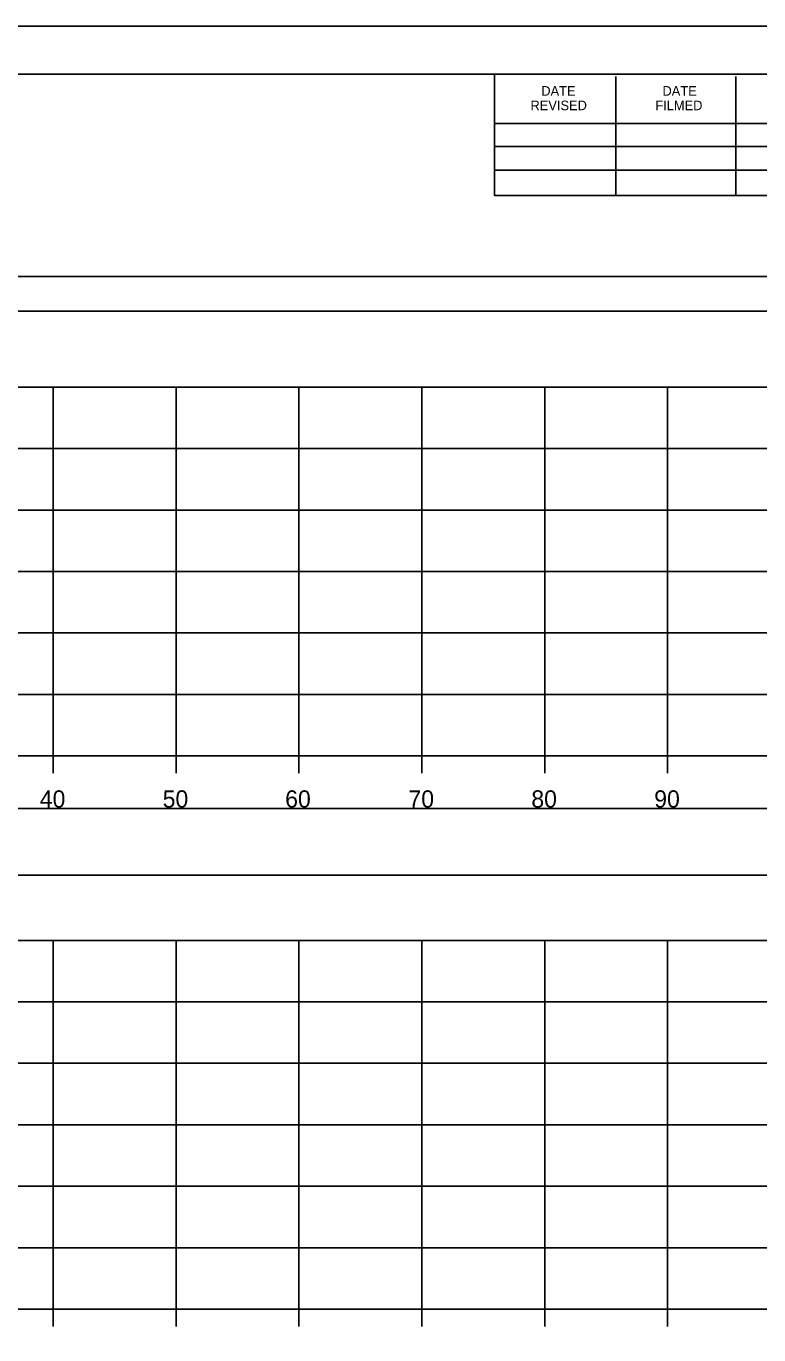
# Model space of a CAD drawing. Extents: x 1376273 to 1384221, y 378927 to 384592.
# Drawn here: x 1380595.6 to 1380655.3, y 379792.1 to 379898.5 of the extents above; entities that cross this region are included whole.
import ezdxf

# ---------------------------------------------------------------- set-up
doc = ezdxf.new("R2010")
doc.units = 0
for name, color, linetype in [('R_Axis', 7, 'Continuous'), ('R_Axis Annot', 7, 'Continuous'), ('R_Border', 7, 'Continuous'), ('R_Grid', 7, 'Continuous'), ('R_No Plot', 7, 'Continuous')]:
    doc.layers.add(name, color=color, linetype=linetype)

msp = doc.modelspace()

# ---------------------------------------------------------------- linework, layer by layer
at = {"layer": 'R_Axis'}
for p, q in [((1380407.84, 379839.14), (1380707.84, 379839.14)), ((1380597.84, 379837.74), (1380597.84, 379839.14)), ((1380607.84, 379837.74), (1380607.84, 379839.14)), ((1380617.84, 379837.74), (1380617.84, 379839.14)), ((1380627.84, 379837.74), (1380627.84, 379839.14)), ((1380637.84, 379837.74), (1380637.84, 379839.14)), ((1380647.84, 379837.74), (1380647.84, 379839.14)), ((1380407.84, 379794.14), (1380707.84, 379794.14)), ((1380597.84, 379792.74), (1380597.84, 379794.14)), ((1380607.84, 379792.74), (1380607.84, 379794.14)), ((1380617.84, 379792.74), (1380617.84, 379794.14)), ((1380627.84, 379792.74), (1380627.84, 379794.14)), ((1380637.84, 379792.74), (1380637.84, 379794.14)), ((1380647.84, 379792.74), (1380647.84, 379794.14))]:
    msp.add_line(p, q, dxfattribs=at)
at = {"layer": 'R_Axis Annot'}
for points in [[(1380407.51, 379875.32), (1380709.31, 379875.32), (1380709.31, 379878.14), (1380407.51, 379878.14)], [(1380406.97, 379829.44), (1380708.66, 379829.44), (1380708.66, 379834.85), (1380406.97, 379834.85)]]:
    msp.add_lwpolyline(points, close=True, dxfattribs=at)
at = {"layer": 'R_Border'}
for p, q in [((1380399.84, 379894.6), (1380716.02, 379894.6)), ((1380633.76, 379884.72), (1380633.76, 379894.6)), ((1380643.62, 379884.72), (1380643.62, 379894.4)), ((1380653.38, 379884.72), (1380653.38, 379894.4)), ((1380633.76, 379890.58), (1380672.92, 379890.58)), ((1380633.76, 379888.72), (1380672.92, 379888.72)), ((1380633.76, 379884.72), (1380633.76, 379886.78)), ((1380633.76, 379886.78), (1380672.92, 379886.78)), ((1380716.02, 379884.72), (1380633.76, 379884.72))]:
    msp.add_line(p, q, dxfattribs=at)
at = {"layer": 'R_Grid'}
for p, q in [((1380407.84, 379869.14), (1380707.84, 379869.14)), ((1380597.84, 379839.14), (1380597.84, 379869.14)), ((1380607.84, 379839.14), (1380607.84, 379869.14)), ((1380617.84, 379839.14), (1380617.84, 379869.14)), ((1380627.84, 379839.14), (1380627.84, 379869.14)), ((1380637.84, 379839.14), (1380637.84, 379869.14)), ((1380647.84, 379839.14), (1380647.84, 379869.14)), ((1380407.84, 379864.14), (1380707.84, 379864.14)), ((1380407.84, 379859.14), (1380707.84, 379859.14)), ((1380407.84, 379854.14), (1380707.84, 379854.14)), ((1380407.84, 379849.14), (1380707.84, 379849.14)), ((1380407.84, 379844.14), (1380707.84, 379844.14)), ((1380407.84, 379839.14), (1380707.84, 379839.14)), ((1380407.84, 379824.14), (1380707.84, 379824.14)), ((1380597.84, 379794.14), (1380597.84, 379824.14)), ((1380607.84, 379794.14), (1380607.84, 379824.14)), ((1380617.84, 379794.14), (1380617.84, 379824.14)), ((1380627.84, 379794.14), (1380627.84, 379824.14)), ((1380637.84, 379794.14), (1380637.84, 379824.14)), ((1380647.84, 379794.14), (1380647.84, 379824.14)), ((1380407.84, 379819.14), (1380707.84, 379819.14)), ((1380407.84, 379814.14), (1380707.84, 379814.14)), ((1380407.84, 379809.14), (1380707.84, 379809.14)), ((1380407.84, 379804.14), (1380707.84, 379804.14)), ((1380407.84, 379799.14), (1380707.84, 379799.14)), ((1380407.84, 379794.14), (1380707.84, 379794.14))]:
    msp.add_line(p, q, dxfattribs=at)
at = {"layer": 'R_No Plot'}
msp.add_line((1380387.44, 379898.5), (1380720.77, 379898.5), dxfattribs=at)
for points in [[(1380387.43, 379898.5), (1380720.77, 379898.5), (1380720.77, 379685.16), (1380387.43, 379685.16)], [(1380633.76, 379894.6), (1380633.76, 379884.72), (1380669.49, 379884.72), (1380669.49, 379881.8), (1380692.69, 379881.8), (1380692.69, 379857.47), (1380716.02, 379857.47), (1380716.02, 379689.14), (1380399.84, 379689.14), (1380399.84, 379894.6)]]:
    msp.add_lwpolyline(points, close=True, dxfattribs=at)

# ---------------------------------------------------------------- texts
at = {"layer": 'R_Axis Annot'}
for s, p in [('40', (1380596.75, 379834.94)), ('50', (1380606.75, 379834.94)), ('60', (1380616.72, 379834.94)), ('70', (1380626.75, 379834.94)), ('80', (1380636.75, 379834.94)), ('90', (1380646.75, 379834.94))]:
    msp.add_text(s, height=1.4, dxfattribs=at).set_placement(p)
at = {"layer": 'R_Border'}
for s, p in [('DATE', (1380637.56, 379892.84)), ('DATE', (1380647.42, 379892.84)), ('REVISED', (1380636.68, 379891.66)), ('FILMED', (1380646.84, 379891.66))]:
    msp.add_text(s, height=0.782, rotation=360, dxfattribs=at).set_placement(p)

doc.saveas('drawing.dxf')
